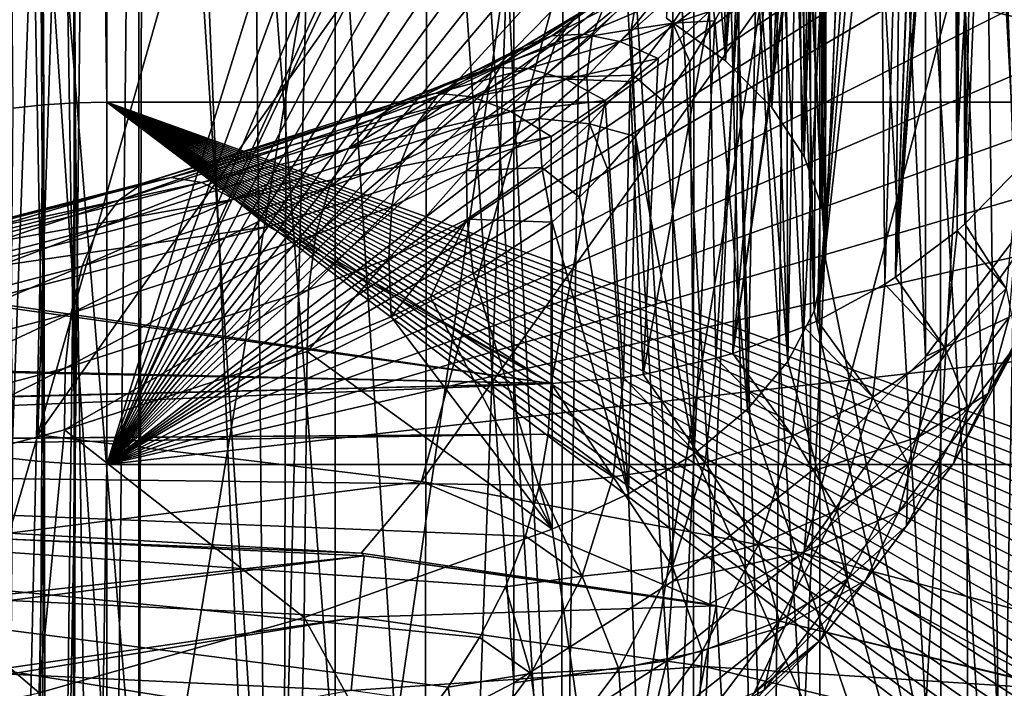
# Model space of a CAD drawing. Header units: metres. Extents: x -109 to 109, y -78 to 121.
# Tile 770 of 1056: x 5.39 to 9.46, y -16.69 to -13.93. Entities that reach past the tile are written whole.
import ezdxf

# ---------------------------------------------------------------- set-up
doc = ezdxf.new("R2010")
doc.units = ezdxf.units.M
doc.layers.add('solid_508554_SW0001', color=7, linetype='CONTINUOUS')

msp = doc.modelspace()

# ---------------------------------------------------------------- linework, layer by layer
at = {"layer": 'solid_508554_SW0001'}
for points in [[(5.316401, 8.477888, -31.515867), (6.246564, 8.785279, -30.98345), (5.346106, -16.050337, -74)], [(6.246564, 8.785279, -30.98345), (5.464356, -15.643112, -73.294662), (5.346106, -16.050337, -74)], [(6.246564, 8.785279, -30.98345), (6.602909, -11.652555, -66.38282), (5.464356, -15.643112, -73.294662)], [(4.309449, -19.587261, 39.529709), (6.423145, -19.82156, 39.123894), (5.319616, 6.470745, 25.474941)], [(6.423145, -19.82156, 39.123894), (6.194343, 5.728376, 25.642593), (5.319616, 6.470745, 25.474941)], [(6.423145, -19.82156, 39.123894), (7.048951, 4.990737, 25.77706), (6.194343, 5.728376, 25.642593)], [(6.423145, -19.82156, 39.123894), (8.487958, -20.147076, 38.560081), (7.048951, 4.990737, 25.77706)], [(8.487958, -20.147076, 38.560081), (7.88396, 4.258576, 25.879211), (7.048951, 4.990737, 25.77706)], [(8.487958, -20.147076, 38.560081), (8.700568, 3.531929, 25.949848), (7.88396, 4.258576, 25.879211)], [(8.487958, -20.147076, 38.560081), (9.499503, 2.811024, 25.989603), (8.700568, 3.531929, 25.949848)], [(8.487958, -20.147076, 38.560081), (10.488172, -20.561333, 37.842564), (9.499503, 2.811024, 25.989603)], [(5.583411, -1.182484, -37.98772), (5.75, -14.267006, -31.022758), (5.75, -1.179039, -37.981754)], [(5.75, -1.179039, -37.981754), (5.75, -14.267006, -31.022758), (23.401785, -14.267006, -31.022758)], [(11.492039, -1.179039, -37.981754), (5.75, -1.179039, -37.981754), (23.401785, -14.267006, -31.022758)], [(5.417961, -1.192796, -38.005581), (5.254778, -1.209904, -38.035213), (5.489523, -14.2784, -31.042494)], [(5.254778, -1.209904, -38.035213), (5.361526, -14.292594, -31.06708), (5.489523, -14.2784, -31.042494)], [(5.583411, -1.182484, -37.98772), (5.417961, -1.192796, -38.005581), (5.619512, -14.269849, -31.027683)], [(5.417961, -1.192796, -38.005581), (5.489523, -14.2784, -31.042494), (5.619512, -14.269849, -31.027683)], [(5.583411, -1.182484, -37.98772), (5.619512, -14.269849, -31.027683), (5.75, -14.267006, -31.022758)], [(5.254778, -3.165491, -41.42239), (5.489523, -15.755611, -33.601097), (5.361526, -15.741417, -33.576515)], [(5.254778, -3.165491, -41.42239), (5.417961, -3.182599, -41.452023), (5.489523, -15.755611, -33.601097)], [(5.417961, -3.182599, -41.452023), (5.619512, -15.764163, -33.61591), (5.489523, -15.755611, -33.601097)], [(5.417961, -3.182599, -41.452023), (5.583411, -3.192911, -41.469883), (5.619512, -15.764163, -33.61591)], [(5.583411, -3.192911, -41.469883), (5.75, -3.196356, -41.475849), (5.619512, -15.764163, -33.61591)], [(5.75, -3.196356, -41.475849), (5.75, -15.767006, -33.620834), (5.619512, -15.764163, -33.61591)], [(9.659669, -3.196356, -41.475849), (5.75, -15.767006, -33.620834), (5.75, -3.196356, -41.475849)], [(9.659669, -3.196356, -41.475849), (10.359494, -3.21484, -41.464298), (5.75, -15.767006, -33.620834)], [(10.359494, -3.21484, -41.464298), (11.057202, -3.269924, -41.429878), (5.75, -15.767006, -33.620834)], [(11.057202, -3.269924, -41.429878), (11.480465, -3.321346, -41.397747), (5.75, -15.767006, -33.620834)], [(11.480465, -3.321346, -41.397747), (11.621875, -3.341582, -41.385101), (5.75, -15.767006, -33.620834)], [(11.621875, -3.341582, -41.385101), (12.181594, -3.436978, -41.325493), (5.75, -15.767006, -33.620834)], [(12.181594, -3.436978, -41.325493), (12.733762, -3.555581, -41.251381), (5.75, -15.767006, -33.620834)], [(12.733762, -3.555581, -41.251381), (13.2759, -3.696718, -41.163189), (5.75, -15.767006, -33.620834)], [(13.2759, -3.696718, -41.163189), (13.807391, -3.860099, -41.061096), (5.75, -15.767006, -33.620834)], [(13.807391, -3.860099, -41.061096), (14.328628, -4.045819, -40.945045), (5.75, -15.767006, -33.620834)], [(9.510425, -14.823461, -11.176201), (9.510423, -3.999196, -17.425598), (9.135475, -4.479047, -18.276363)], [(14.328628, -4.045819, -40.945045), (14.839646, -4.253956, -40.814987), (5.75, -15.767006, -33.620834)], [(14.839646, -4.253956, -40.814987), (15.339787, -4.484349, -40.671021), (5.75, -15.767006, -33.620834)], [(9.135477, -15.320321, -12.017148), (9.135475, -4.479047, -18.276363), (8.660723, -4.934213, -19.089603)], [(9.135477, -15.320321, -12.017148), (9.510425, -14.823461, -11.176201), (9.135475, -4.479047, -18.276363)], [(15.339787, -4.484349, -40.671021), (15.827065, -4.736159, -40.513672), (5.75, -15.767006, -33.620834)], [(15.827065, -4.736159, -40.513672), (16.298344, -5.007792, -40.343937), (5.75, -15.767006, -33.620834)], [(8.660724, -15.797026, -12.817954), (8.660723, -4.934213, -19.089603), (8.091475, -5.359737, -19.856447)], [(8.660724, -15.797026, -12.817954), (9.135477, -15.320321, -12.017148), (8.660723, -4.934213, -19.089603)], [(16.298344, -5.007792, -40.343937), (16.7512, -5.297716, -40.162773), (5.75, -15.767006, -33.620834)], [(16.7512, -5.297716, -40.162773), (17.184731, -5.605155, -39.970665), (5.75, -15.767006, -33.620834)], [(8.091476, -16.248369, -13.56989), (8.091475, -5.359737, -19.856447), (7.433901, -5.751083, -20.568727)], [(8.091476, -16.248369, -13.56989), (8.660724, -15.797026, -12.817954), (8.091475, -5.359737, -19.856447)], [(17.184731, -5.605155, -39.970665), (17.992445, -6.271349, -39.554379), (5.75, -15.767006, -33.620834)], [(3.969095, -5.655494, 28.520247), (5.913664, -5.877412, 28.135874), (3.879437, -18.35261, 35.280556)], [(7.433904, -16.669548, -14.264944), (7.433901, -5.751083, -20.568727), (6.69489, -6.104142, -21.218948)], [(7.433904, -16.669548, -14.264944), (8.091476, -16.248369, -13.56989), (7.433901, -5.751083, -20.568727)], [(5.913664, -5.877412, 28.135874), (5.7801, -18.569515, 34.904865), (3.879437, -18.35261, 35.280556)], [(5.913664, -5.877412, 28.135874), (7.810618, -6.185591, 27.602091), (5.7801, -18.569515, 34.904865)], [(6.694893, -17.056128, -14.895814), (6.69489, -6.104142, -21.218948), (5.882214, -6.415096, -21.800112)], [(6.694893, -17.056128, -14.895814), (7.433904, -16.669548, -14.264944), (6.69489, -6.104142, -21.218948)], [(7.810618, -6.185591, 27.602091), (7.634212, -18.870733, 34.383137), (5.7801, -18.569515, 34.904865)], [(7.810618, -6.185591, 27.602091), (9.644688, -6.57755, 26.923199), (7.634212, -18.870733, 34.383137)], [(17.992445, -6.271349, -39.554379), (18.366848, -6.630276, -39.330097), (5.75, -15.767006, -33.620834)], [(5.882217, -17.403954, -15.45569), (5.882214, -6.415096, -21.800112), (5.00458, -6.680497, -22.305765)], [(5.882217, -17.403954, -15.45569), (6.694893, -17.056128, -14.895814), (5.882214, -6.415096, -21.800112)], [(9.644688, -6.57755, 26.923199), (9.42686, -19.253841, 33.719578), (7.634212, -18.870733, 34.383137)], [(9.644688, -6.57755, 26.923199), (11.401104, -7.050135, 26.104658), (9.42686, -19.253841, 33.719578)], [(18.366848, -6.630276, -39.330097), (18.720562, -7.005466, -39.095654), (5.75, -15.767006, -33.620834)], [(5.004583, -17.709162, -15.938361), (5.882217, -17.403954, -15.45569), (5.00458, -6.680497, -22.305765)], [(18.720562, -7.005466, -39.095654), (19.051762, -7.39502, -38.852234), (5.75, -15.767006, -33.620834)], [(11.401104, -7.050135, 26.104658), (11.143609, -19.715752, 32.919525), (9.42686, -19.253841, 33.719578)], [(19.051762, -7.39502, -38.852234), (19.3589, -7.797014, -38.60104), (5.75, -15.767006, -33.620834)], [(19.3589, -7.797014, -38.60104), (19.896652, -8.631512, -38.079586), (5.75, -15.767006, -33.620834)], [(19.896652, -8.631512, -38.079586), (20.330898, -9.503421, -37.534756), (5.75, -15.767006, -33.620834)], [(9.679471, -17.666759, -16.590326), (9.192418, -8.863185, -21.663067), (9.660861, -8.616367, -21.235565)], [(9.201024, -17.905983, -17.004675), (8.698686, -9.097452, -22.06883), (9.192418, -8.863185, -21.663067)], [(9.679471, -17.666759, -16.590326), (9.201024, -17.905983, -17.004675), (9.192418, -8.863185, -21.663067)], [(8.698957, -18.132782, -17.397505), (8.181185, -9.318447, -22.451603), (8.698686, -9.097452, -22.06883)], [(9.201024, -17.905983, -17.004675), (8.698957, -18.132782, -17.397505), (8.698686, -9.097452, -22.06883)], [(8.174561, -18.346577, -17.767807), (7.641208, -9.525617, -22.810432), (8.181185, -9.318447, -22.451603)], [(8.698957, -18.132782, -17.397505), (8.174561, -18.346577, -17.767807), (8.181185, -9.318447, -22.451603)], [(9.696388, -9.360734, 9.786733), (9.33898, -9.567246, 9.429044), (9.461201, -18.619303, -6.24958)], [(9.696388, -9.360734, 9.786733), (9.461201, -18.619303, -6.24958), (10.81778, -18.136295, -5.412986)], [(20.330898, -9.503421, -37.534756), (20.661522, -10.411524, -36.967312), (5.75, -15.767006, -33.620834)], [(7.629179, -18.546818, -18.114634), (7.08031, -9.718364, -23.144279), (7.641208, -9.525617, -22.810432)], [(8.174561, -18.346577, -17.767807), (7.629179, -18.546818, -18.114634), (7.641208, -9.525617, -22.810432)], [(9.33898, -9.567246, 9.429044), (8.928278, -9.747631, 9.116608), (9.461201, -18.619303, -6.24958)], [(7.064215, -18.732988, -18.437092), (6.500008, -9.896169, -23.452248), (7.08031, -9.718364, -23.144279)], [(7.629179, -18.546818, -18.114634), (7.064215, -18.732988, -18.437092), (7.08031, -9.718364, -23.144279)], [(8.928278, -9.747631, 9.116608), (8.472764, -9.89817, 8.855866), (8.722578, -14.918643, 0.160152)], [(8.928278, -9.747631, 9.116608), (8.722578, -14.918643, 0.160152), (9.461201, -18.619303, -6.24958)], [(6.481116, -18.904613, -18.734356), (5.90186, -10.058553, -23.733503), (6.500008, -9.896169, -23.452248)], [(7.064215, -18.732988, -18.437092), (6.481116, -18.904613, -18.734356), (6.500008, -9.896169, -23.452248)], [(8.472764, -9.89817, 8.855866), (7.979781, -10.016441, 8.651015), (8.308272, -14.09659, 1.58399)], [(8.472764, -9.89817, 8.855866), (8.308272, -14.09659, 1.58399), (8.499794, -14.289085, 1.250579)], [(8.472764, -9.89817, 8.855866), (8.499794, -14.289085, 1.250579), (8.633987, -14.492667, 0.897964)], [(8.472764, -9.89817, 8.855866), (8.633987, -14.492667, 0.897964), (8.708902, -14.704378, 0.53127)], [(8.472764, -9.89817, 8.855866), (8.708902, -14.704378, 0.53127), (8.722578, -14.918643, 0.160152)], [(7.979781, -10.016441, 8.651015), (8.064473, -13.920247, 1.889425), (8.308272, -14.09659, 1.58399)], [(5.881381, -19.061253, -19.005661), (5.287587, -10.205049, -23.987244), (5.90186, -10.058553, -23.733503)], [(6.481116, -18.904613, -18.734356), (5.881381, -19.061253, -19.005661), (5.90186, -10.058553, -23.733503)], [(5.881381, -19.061253, -19.005661), (5.266548, -19.202501, -19.250311), (5.287587, -10.205049, -23.987244)], [(20.661522, -10.411524, -36.967312), (20.883615, -11.343092, -36.385204), (5.75, -15.767006, -33.620834)], [(9.463782, -10.73003, -1.01759), (9.521611, -14.540755, -7.770699), (9.298349, -14.771033, -7.637747)], [(9.371919, -10.825266, -0.962606), (9.463782, -10.73003, -1.01759), (9.298349, -14.771033, -7.637747)], [(9.371919, -10.825266, -0.962606), (9.298349, -14.771033, -7.637747), (9.291344, -11.400603, -1.785541)], [(20.883615, -11.343092, -36.385204), (20.993389, -12.27847, -35.800713), (5.75, -15.767006, -33.620834)], [(9.291344, -11.400603, -1.785541), (9.298349, -14.771033, -7.637747), (9.266297, -14.799256, -7.621453)], [(9.286738, -11.529937, -2.000115), (9.291344, -11.400603, -1.785541), (9.266297, -14.799256, -7.621453)], [(9.274539, -11.669884, -2.217753), (9.286738, -11.529937, -2.000115), (9.266297, -14.799256, -7.621453)], [(8.149921, -11.838249, -66.562546), (5.464356, -15.643112, -73.294662), (6.602909, -11.652555, -66.38282)], [(9.253583, -11.823315, -2.441766), (9.274539, -11.669884, -2.217753), (9.266297, -14.799256, -7.621453)], [(8.149921, -11.838249, -66.562546), (7.051018, -15.837034, -73.484901), (5.464356, -15.643112, -73.294662)], [(8.149921, -11.838249, -66.562546), (9.690278, -12.123643, -66.634407), (7.051018, -15.837034, -73.484901)], [(9.253583, -11.823315, -2.441766), (9.266297, -14.799256, -7.621453), (9.011497, -14.991591, -7.510408)], [(9.222036, -11.993796, -2.676036), (9.253583, -11.823315, -2.441766), (9.011497, -14.991591, -7.510408)], [(9.176649, -12.185653, -2.924203), (9.222036, -11.993796, -2.676036), (9.011497, -14.991591, -7.510408)], [(8.282582, -12.053431, 0.453684), (8.308272, -14.09659, 1.58399), (8.064473, -13.920247, 1.889425)], [(8.282582, -12.053431, 0.453684), (8.450891, -12.178666, 0.161933), (8.308272, -14.09659, 1.58399)], [(9.690278, -12.123643, -66.634407), (8.631145, -16.132805, -73.563599), (7.051018, -15.837034, -73.484901)], [(9.690278, -12.123643, -66.634407), (11.206766, -12.522927, -66.627831), (8.631145, -16.132805, -73.563599)], [(8.450891, -12.178666, 0.161933), (8.499794, -14.289085, 1.250579), (8.308272, -14.09659, 1.58399)], [(8.450891, -12.178666, 0.161933), (8.580321, -12.288092, -0.158789), (8.499794, -14.289085, 1.250579)], [(9.115438, -12.396333, -3.181992), (9.176649, -12.185653, -2.924203), (9.011497, -14.991591, -7.510408)], [(20.993389, -12.27847, -35.800713), (21.094297, -14.025611, -34.708981), (5.75, -15.767006, -33.620834)], [(8.580321, -12.288092, -0.158789), (8.629975, -12.335821, -0.32912), (8.499794, -14.289085, 1.250579)], [(8.629975, -12.335821, -0.32912), (8.633987, -14.492667, 0.897964), (8.499794, -14.289085, 1.250579)], [(8.629975, -12.335821, -0.32912), (8.669254, -12.37823, -0.504999), (8.633987, -14.492667, 0.897964)], [(8.669254, -12.37823, -0.504999), (8.701649, -12.433493, -0.70665), (8.633987, -14.492667, 0.897964)], [(9.111379, -12.408993, -3.197059), (9.115438, -12.396333, -3.181992), (9.011497, -14.991591, -7.510408)], [(9.038423, -12.617383, -3.439612), (9.111379, -12.408993, -3.197059), (9.011497, -14.991591, -7.510408)], [(8.701649, -12.433493, -0.70665), (8.708902, -14.704378, 0.53127), (8.633987, -14.492667, 0.897964)], [(8.701649, -12.433493, -0.70665), (8.7202, -12.508823, -0.899426), (8.708902, -14.704378, 0.53127)], [(11.206766, -12.522927, -66.627831), (10.186894, -16.545107, -73.561165), (8.631145, -16.132805, -73.563599)], [(8.7202, -12.508823, -0.899426), (8.724646, -12.607087, -1.084892), (8.708902, -14.704378, 0.53127)], [(8.724646, -12.607087, -1.084892), (8.722578, -14.918643, 0.160152), (8.708902, -14.704378, 0.53127)], [(8.724646, -12.607087, -1.084892), (8.713899, -12.730687, -1.262601), (8.722578, -14.918643, 0.160152)], [(8.947718, -12.837912, -3.686445), (9.038423, -12.617383, -3.439612), (8.967382, -15.019935, -7.494044)], [(9.038423, -12.617383, -3.439612), (9.011497, -14.991591, -7.510408), (8.967382, -15.019935, -7.494044)], [(8.713899, -12.730687, -1.262601), (8.686456, -12.881332, -1.431839), (8.722578, -14.918643, 0.160152)], [(8.947718, -12.837912, -3.686445), (8.967382, -15.019935, -7.494044), (8.68906, -15.171549, -7.40651)], [(8.885427, -12.97171, -3.832506), (8.947718, -12.837912, -3.686445), (8.68906, -15.171549, -7.40651)], [(8.686456, -12.881332, -1.431839), (8.638387, -13.066298, -1.598085), (8.674805, -15.132242, -0.209812)], [(8.686456, -12.881332, -1.431839), (8.674805, -15.132242, -0.209812), (8.722578, -14.918643, 0.160152)], [(8.844849, -13.052691, -3.919865), (8.885427, -12.97171, -3.832506), (8.68906, -15.171549, -7.40651)], [(8.638387, -13.066298, -1.598085), (8.603735, -13.176827, -1.682887), (8.674805, -15.132242, -0.209812)], [(8.732369, -13.25604, -4.136699), (8.844849, -13.052691, -3.919865), (8.68906, -15.171549, -7.40651)], [(8.603735, -13.176827, -1.682887), (8.559884, -13.301601, -1.769339), (8.566797, -15.339779, -0.569277)], [(8.603735, -13.176827, -1.682887), (8.566797, -15.339779, -0.569277), (8.674805, -15.132242, -0.209812)], [(8.613506, -13.443174, -4.334469), (8.732369, -13.25604, -4.136699), (8.632245, -15.197343, -7.391617)], [(8.732369, -13.25604, -4.136699), (8.68906, -15.171549, -7.40651), (8.632245, -15.197343, -7.391617)], [(8.559884, -13.301601, -1.769339), (8.505173, -13.441213, -1.856987), (8.566797, -15.339779, -0.569277)], [(8.613506, -13.443174, -4.334469), (8.632245, -15.197343, -7.391617), (8.338629, -15.306668, -7.328499)], [(8.603509, -13.457768, -4.349855), (8.613506, -13.443174, -4.334469), (8.338629, -15.306668, -7.328499)], [(8.491148, -13.61152, -4.512441), (8.603509, -13.457768, -4.349855), (8.338629, -15.306668, -7.328499)], [(8.505173, -13.441213, -1.856987), (8.437832, -13.595462, -1.945332), (8.566797, -15.339779, -0.569277)], [(9.546744, -13.541259, -60.972912), (9.300199, -13.865629, -61), (10.227516, -14.092777, -61)], [(8.437832, -13.595462, -1.945332), (8.357352, -13.76061, -2.032639), (8.400336, -15.537838, -0.912324)], [(8.437832, -13.595462, -1.945332), (8.400336, -15.537838, -0.912324), (8.566797, -15.339779, -0.569277)], [(8.36722, -13.76079, -4.671713), (8.491148, -13.61152, -4.512441), (8.338629, -15.306668, -7.328499)], [(6.117858, -22.55319, -61), (7.405207, -13.683202, -61), (-7.405207, -13.683202, -61)], [(5.106454, -21.944521, -61), (6.117858, -22.55319, -61), (-7.405207, -13.683202, -61)], [(6.117858, -22.55319, -61), (7.057512, -23.26766, -61), (7.405207, -13.683202, -61)], [(7.057512, -23.26766, -61), (7.914395, -24.079554, -61), (7.405207, -13.683202, -61)], [(7.914395, -24.079554, -61), (8.357316, -13.729069, -61), (7.405207, -13.683202, -61)], [(8.091415, -13.940967, -2.443257), (8.239147, -13.715829, -2.33993), (8.090065, -13.755344, -2.688749)], [(8.091415, -13.940967, -2.443257), (8.264311, -13.931345, -2.117065), (8.239147, -13.715829, -2.33993)], [(8.239147, -13.715829, -2.33993), (8.264311, -13.931345, -2.117065), (8.357352, -13.76061, -2.032639)], [(7.914395, -24.079554, -61), (8.67846, -24.979353, -61), (8.357316, -13.729069, -61)], [(7.919042, -13.966966, -2.780201), (8.090065, -13.755344, -2.688749), (7.947577, -13.802941, -3.039055)], [(8.091415, -13.940967, -2.443257), (8.090065, -13.755344, -2.688749), (7.919042, -13.966966, -2.780201)], [(8.242393, -13.892323, -4.814615), (8.36722, -13.76079, -4.671713), (8.269158, -15.327102, -7.316701)], [(8.357352, -13.76061, -2.032639), (8.264311, -13.931345, -2.117065), (8.400336, -15.537838, -0.912324)], [(8.36722, -13.76079, -4.671713), (8.338629, -15.306668, -7.328499), (8.269158, -15.327102, -7.316701)], [(8.67846, -24.979353, -61), (9.300199, -13.865629, -61), (8.357316, -13.729069, -61)], [(7.756876, -13.993596, -3.119809), (7.947577, -13.802941, -3.039055), (7.812465, -13.856434, -3.389659)], [(7.919042, -13.966966, -2.780201), (7.947577, -13.802941, -3.039055), (7.756876, -13.993596, -3.119809)], [(7.590358, -13.992619, -4.305908), (7.790823, -13.848944, -4.021572), (7.921354, -13.822906, -4.299074)], [(7.723246, -13.986351, -4.561696), (7.590358, -13.992619, -4.305908), (7.921354, -13.822906, -4.299074)], [(7.723246, -13.986351, -4.561696), (7.921354, -13.822906, -4.299074), (8.073551, -13.837679, -4.566172)], [(7.871417, -14.017307, -4.807078), (7.723246, -13.986351, -4.561696), (8.073551, -13.837679, -4.566172)], [(7.871417, -14.017307, -4.807078), (8.073551, -13.837679, -4.566172), (8.242393, -13.892323, -4.814615)], [(7.475516, -14.03598, -4.045031), (7.68505, -13.915175, -3.740238), (7.790823, -13.848944, -4.021572)], [(7.590358, -13.992619, -4.305908), (7.475516, -14.03598, -4.045031), (7.790823, -13.848944, -4.021572)], [(7.60654, -14.020031, -3.461733), (7.812465, -13.856434, -3.389659), (7.68505, -13.915175, -3.740238)], [(7.756876, -13.993596, -3.119809), (7.812465, -13.856434, -3.389659), (7.60654, -14.020031, -3.461733)], [(8.67846, -24.979353, -61), (9.340738, -25.956491, -61), (9.300199, -13.865629, -61)], [(9.893472, -26.999531, -61), (10.227516, -14.092777, -61), (9.300199, -13.865629, -61)], [(9.340738, -25.956491, -61), (9.893472, -26.999531, -61), (9.300199, -13.865629, -61)], [(7.381106, -14.115534, -3.784486), (7.60654, -14.020031, -3.461733), (7.68505, -13.915175, -3.740238)], [(7.475516, -14.03598, -4.045031), (7.381106, -14.115534, -3.784486), (7.68505, -13.915175, -3.740238)], [(7.871417, -14.017307, -4.807078), (8.242393, -13.892323, -4.814615), (8.030547, -14.087053, -5.040241)], [(8.242393, -13.892323, -4.814615), (8.269158, -15.327102, -7.316701), (7.968453, -15.393768, -7.278212)], [(8.030547, -14.087053, -5.040241), (8.242393, -13.892323, -4.814615), (7.968453, -15.393768, -7.278212)], [(7.734758, -14.161655, -2.862924), (7.919042, -13.966966, -2.780201), (7.756876, -13.993596, -3.119809)], [(7.927232, -14.156122, -2.537557), (7.919042, -13.966966, -2.780201), (7.734758, -14.161655, -2.862924)], [(7.927232, -14.156122, -2.537557), (8.091415, -13.940967, -2.443257), (7.919042, -13.966966, -2.780201)], [(7.927232, -14.156122, -2.537557), (8.050144, -14.262376, -2.270351), (8.091415, -13.940967, -2.443257)], [(8.091415, -13.940967, -2.443257), (8.050144, -14.262376, -2.270351), (8.160628, -14.101216, -2.196855)], [(8.091415, -13.940967, -2.443257), (8.160628, -14.101216, -2.196855), (8.264311, -13.931345, -2.117065)], [(8.264311, -13.931345, -2.117065), (8.160628, -14.101216, -2.196855), (8.179334, -15.721745, -1.230862)], [(8.264311, -13.931345, -2.117065), (8.179334, -15.721745, -1.230862), (8.400336, -15.537838, -0.912324)], [(7.22448, -14.162457, -4.242601), (7.475516, -14.03598, -4.045031), (7.590358, -13.992619, -4.305908)], [(7.350828, -14.124415, -4.511421), (7.22448, -14.162457, -4.242601), (7.590358, -13.992619, -4.305908)], [(7.350828, -14.124415, -4.511421), (7.590358, -13.992619, -4.305908), (7.723246, -13.986351, -4.561696)], [(7.49318, -14.127912, -4.774857), (7.350828, -14.124415, -4.511421), (7.723246, -13.986351, -4.561696)], [(7.49318, -14.127912, -4.774857), (7.723246, -13.986351, -4.561696), (7.871417, -14.017307, -4.807078)], [(7.55715, -14.161028, -3.192653), (7.756876, -13.993596, -3.119809), (7.60654, -14.020031, -3.461733)], [(7.734758, -14.161655, -2.862924), (7.756876, -13.993596, -3.119809), (7.55715, -14.161028, -3.192653)], [(21.094297, -14.025611, -34.708981), (21.195272, -15.767006, -33.620834), (5.75, -15.767006, -33.620834)], [(7.116968, -14.241181, -3.974424), (7.381106, -14.115534, -3.784486), (7.475516, -14.03598, -4.045031)], [(7.22448, -14.162457, -4.242601), (7.116968, -14.241181, -3.974424), (7.475516, -14.03598, -4.045031)], [(7.30909, -14.229627, -3.529687), (7.55715, -14.161028, -3.192653), (7.60654, -14.020031, -3.461733)], [(7.381106, -14.115534, -3.784486), (7.30909, -14.229627, -3.529687), (7.60654, -14.020031, -3.461733)], [(7.648345, -14.172866, -5.027003), (7.49318, -14.127912, -4.774857), (7.871417, -14.017307, -4.807078)], [(7.648345, -14.172866, -5.027003), (7.871417, -14.017307, -4.807078), (8.030547, -14.087053, -5.040241)], [(7.648345, -14.172866, -5.027003), (8.030547, -14.087053, -5.040241), (7.915141, -14.181825, -5.159918)], [(7.915141, -14.181825, -5.159918), (8.030547, -14.087053, -5.040241), (7.968453, -15.393768, -7.278212)], [(6.973597, -14.262083, -4.442937), (7.22448, -14.162457, -4.242601), (7.350828, -14.124415, -4.511421)], [(7.110997, -14.230844, -4.719162), (6.973597, -14.262083, -4.442937), (7.350828, -14.124415, -4.511421)], [(7.030702, -14.358826, -3.712903), (7.30909, -14.229627, -3.529687), (7.381106, -14.115534, -3.784486)], [(7.116968, -14.241181, -3.974424), (7.030702, -14.358826, -3.712903), (7.381106, -14.115534, -3.784486)], [(7.110997, -14.230844, -4.719162), (7.350828, -14.124415, -4.511421), (7.49318, -14.127912, -4.774857)], [(7.261523, -14.245524, -4.989867), (7.110997, -14.230844, -4.719162), (7.49318, -14.127912, -4.774857)], [(7.261523, -14.245524, -4.989867), (7.49318, -14.127912, -4.774857), (7.648345, -14.172866, -5.027003)], [(8.160628, -14.101216, -2.196855), (8.050144, -14.262376, -2.270351), (8.179334, -15.721745, -1.230862)], [(6.852625, -14.338492, -4.167834), (7.116968, -14.241181, -3.974424), (7.22448, -14.162457, -4.242601)], [(6.973597, -14.262083, -4.442937), (6.852625, -14.338492, -4.167834), (7.22448, -14.162457, -4.242601)], [(7.260965, -14.375887, -3.28593), (7.538052, -14.334827, -2.93937), (7.55715, -14.161028, -3.192653)], [(7.30909, -14.229627, -3.529687), (7.260965, -14.375887, -3.28593), (7.55715, -14.161028, -3.192653)], [(7.538052, -14.334827, -2.93937), (7.734758, -14.161655, -2.862924), (7.55715, -14.161028, -3.192653)], [(7.746635, -14.356632, -2.625088), (7.734758, -14.161655, -2.862924), (7.538052, -14.334827, -2.93937)], [(7.746635, -14.356632, -2.625088), (7.927232, -14.156122, -2.537557), (7.734758, -14.161655, -2.862924)], [(7.746635, -14.356632, -2.625088), (7.936135, -14.410184, -2.337242), (7.927232, -14.156122, -2.537557)], [(7.927232, -14.156122, -2.537557), (7.936135, -14.410184, -2.337242), (8.050144, -14.262376, -2.270351)], [(7.421556, -14.305773, -5.248544), (7.261523, -14.245524, -4.989867), (7.648345, -14.172866, -5.027003)], [(7.421556, -14.305773, -5.248544), (7.648345, -14.172866, -5.027003), (7.81172, -14.260277, -5.265403)], [(7.648345, -14.172866, -5.027003), (7.915141, -14.181825, -5.159918), (7.81172, -14.260277, -5.265403)], [(7.81172, -14.260277, -5.265403), (7.915141, -14.181825, -5.159918), (7.887085, -15.406008, -7.271145)], [(7.915141, -14.181825, -5.159918), (7.968453, -15.393768, -7.278212), (7.887085, -15.406008, -7.271145)], [(5.900464, -14.603285, -4.956205), (6.973597, -14.262083, -4.442937), (7.110997, -14.230844, -4.719162)], [(6.016174, -14.578631, -5.243448), (5.900464, -14.603285, -4.956205), (7.110997, -14.230844, -4.719162)], [(6.016174, -14.578631, -5.243448), (7.110997, -14.230844, -4.719162), (7.261523, -14.245524, -4.989867)], [(6.143294, -14.600632, -5.526045), (6.016174, -14.578631, -5.243448), (7.261523, -14.245524, -4.989867)], [(6.143294, -14.600632, -5.526045), (7.261523, -14.245524, -4.989867), (7.421556, -14.305773, -5.248544)], [(6.750991, -14.458234, -3.900464), (7.030702, -14.358826, -3.712903), (7.116968, -14.241181, -3.974424)], [(6.852625, -14.338492, -4.167834), (6.750991, -14.458234, -3.900464), (7.116968, -14.241181, -3.974424)], [(6.967616, -14.512752, -3.463899), (7.260965, -14.375887, -3.28593), (7.30909, -14.229627, -3.529687)], [(7.030702, -14.358826, -3.712903), (6.967616, -14.512752, -3.463899), (7.30909, -14.229627, -3.529687)], [(5.489523, -14.2784, -31.042494), (5.279646, -23.737547, -25.175039), (5.43458, -23.721054, -25.146475)], [(5.489523, -14.2784, -31.042494), (5.361526, -14.292594, -31.06708), (5.279646, -23.737547, -25.175039)], [(5.489523, -14.2784, -31.042494), (5.43458, -23.721054, -25.146475), (5.504218, -23.715822, -25.137411)], [(5.619512, -14.269849, -31.027683), (5.489523, -14.2784, -31.042494), (5.504218, -23.715822, -25.137411)], [(5.619512, -14.269849, -31.027683), (5.504218, -23.715822, -25.137411), (5.591733, -23.711113, -25.129255)], [(5.619512, -14.269849, -31.027683), (5.591733, -23.711113, -25.129255), (5.75, -23.707792, -25.123501)], [(5.619512, -14.269849, -31.027683), (5.75, -23.707792, -25.123501), (5.75, -14.267006, -31.022758)], [(18.225517, -23.707792, -25.123501), (5.75, -14.267006, -31.022758), (5.75, -23.707792, -25.123501)], [(23.388845, -20.598423, -27.06645), (23.401785, -14.267006, -31.022758), (5.75, -14.267006, -31.022758)], [(23.308241, -20.820108, -26.927927), (23.388845, -20.598423, -27.06645), (5.75, -14.267006, -31.022758)], [(23.210943, -21.038891, -26.791216), (23.308241, -20.820108, -26.927927), (5.75, -14.267006, -31.022758)], [(23.096848, -21.254448, -26.656521), (23.210943, -21.038891, -26.791216), (5.75, -14.267006, -31.022758)], [(22.965872, -21.466251, -26.52417), (23.096848, -21.254448, -26.656521), (5.75, -14.267006, -31.022758)], [(22.81805, -21.673571, -26.394623), (22.965872, -21.466251, -26.52417), (5.75, -14.267006, -31.022758)], [(22.653498, -21.875639, -26.268356), (22.81805, -21.673571, -26.394623), (5.75, -14.267006, -31.022758)], [(22.472342, -22.071665, -26.145866), (22.653498, -21.875639, -26.268356), (5.75, -14.267006, -31.022758)], [(22.274803, -22.260859, -26.027645), (22.472342, -22.071665, -26.145866), (5.75, -14.267006, -31.022758)], [(22.061234, -22.442333, -25.914248), (22.274803, -22.260859, -26.027645), (5.75, -14.267006, -31.022758)], [(21.832115, -22.615156, -25.806255), (22.061234, -22.442333, -25.914248), (5.75, -14.267006, -31.022758)], [(21.588066, -22.778402, -25.704248), (21.832115, -22.615156, -25.806255), (5.75, -14.267006, -31.022758)], [(21.329842, -22.931131, -25.608812), (21.588066, -22.778402, -25.704248), (5.75, -14.267006, -31.022758)], [(21.058332, -23.072409, -25.520533), (21.329842, -22.931131, -25.608812), (5.75, -14.267006, -31.022758)], [(20.774572, -23.201368, -25.439949), (21.058332, -23.072409, -25.520533), (5.75, -14.267006, -31.022758)], [(20.479795, -23.317127, -25.367615), (20.774572, -23.201368, -25.439949), (5.75, -14.267006, -31.022758)], [(20.175318, -23.418941, -25.303995), (20.479795, -23.317127, -25.367615), (5.75, -14.267006, -31.022758)], [(19.862486, -23.506166, -25.249491), (20.175318, -23.418941, -25.303995), (5.75, -14.267006, -31.022758)], [(19.542683, -23.578257, -25.204443), (19.862486, -23.506166, -25.249491), (5.75, -14.267006, -31.022758)], [(19.217411, -23.634754, -25.16914), (19.542683, -23.578257, -25.204443), (5.75, -14.267006, -31.022758)], [(18.888308, -23.675304, -25.143801), (19.217411, -23.634754, -25.16914), (5.75, -14.267006, -31.022758)], [(18.557116, -23.699677, -25.128571), (18.888308, -23.675304, -25.143801), (5.75, -14.267006, -31.022758)], [(18.225517, -23.707792, -25.123501), (18.557116, -23.699677, -25.128571), (5.75, -14.267006, -31.022758)], [(5.798955, -14.673998, -4.671249), (6.852625, -14.338492, -4.167834), (6.973597, -14.262083, -4.442937)], [(5.900464, -14.603285, -4.956205), (5.798955, -14.673998, -4.671249), (6.973597, -14.262083, -4.442937)], [(7.421556, -14.305773, -5.248544), (7.81172, -14.260277, -5.265403), (7.587249, -14.41013, -5.488982)], [(7.81172, -14.260277, -5.265403), (7.587249, -15.430799, -7.256832), (7.587249, -14.41013, -5.488982)], [(7.81172, -14.260277, -5.265403), (7.887085, -15.406008, -7.271145), (7.587249, -15.430799, -7.256832)], [(8.050144, -14.262376, -2.270351), (7.936135, -14.410184, -2.337242), (8.179334, -15.721745, -1.230862)], [(6.278758, -14.668756, -5.79718), (6.143294, -14.600632, -5.526045), (7.421556, -14.305773, -5.248544)], [(6.278758, -14.668756, -5.79718), (7.421556, -14.305773, -5.248544), (7.587249, -14.41013, -5.488982)], [(5.714097, -14.789063, -4.395453), (6.750991, -14.458234, -3.900464), (6.852625, -14.338492, -4.167834)], [(5.798955, -14.673998, -4.671249), (5.714097, -14.789063, -4.395453), (6.852625, -14.338492, -4.167834)], [(6.671136, -14.61843, -3.647255), (6.967616, -14.512752, -3.463899), (7.030702, -14.358826, -3.712903)], [(6.750991, -14.458234, -3.900464), (6.671136, -14.61843, -3.647255), (7.030702, -14.358826, -3.712903)], [(7.23773, -14.551277, -3.05828), (7.549697, -14.537313, -2.707881), (7.538052, -14.334827, -2.93937)], [(7.260965, -14.375887, -3.28593), (7.23773, -14.551277, -3.05828), (7.538052, -14.334827, -2.93937)], [(7.549697, -14.537313, -2.707881), (7.746635, -14.356632, -2.625088), (7.538052, -14.334827, -2.93937)], [(7.549697, -14.537313, -2.707881), (7.705576, -14.660739, -2.453285), (7.746635, -14.356632, -2.625088)], [(7.746635, -14.356632, -2.625088), (7.705576, -14.660739, -2.453285), (7.820745, -14.543103, -2.397989)], [(7.746635, -14.356632, -2.625088), (7.820745, -14.543103, -2.397989), (7.936135, -14.410184, -2.337242)], [(6.278758, -14.668756, -5.79718), (7.587249, -14.41013, -5.488982), (6.440144, -14.775326, -6.041405)], [(7.587249, -15.430799, -7.256832), (6.440144, -14.775326, -6.041405), (7.587249, -14.41013, -5.488982)], [(6.929125, -14.699509, -3.232996), (7.23773, -14.551277, -3.05828), (7.260965, -14.375887, -3.28593)], [(6.967616, -14.512752, -3.463899), (6.929125, -14.699509, -3.232996), (7.260965, -14.375887, -3.28593)], [(7.936135, -14.410184, -2.337242), (7.820745, -14.543103, -2.397989), (7.907849, -15.888143, -1.519071)], [(7.936135, -14.410184, -2.337242), (7.907849, -15.888143, -1.519071), (8.179334, -15.721745, -1.230862)], [(5.647938, -14.945704, -4.135472), (6.671136, -14.61843, -3.647255), (6.750991, -14.458234, -3.900464)], [(5.714097, -14.789063, -4.395453), (5.647938, -14.945704, -4.135472), (6.750991, -14.458234, -3.900464)], [(6.614981, -14.815229, -3.414295), (6.929125, -14.699509, -3.232996), (6.967616, -14.512752, -3.463899)], [(6.671136, -14.61843, -3.647255), (6.614981, -14.815229, -3.414295), (6.967616, -14.512752, -3.463899)], [(6.916091, -14.914909, -3.025369), (7.239869, -14.752151, -2.851469), (7.23773, -14.551277, -3.05828)], [(6.929125, -14.699509, -3.232996), (6.916091, -14.914909, -3.025369), (7.23773, -14.551277, -3.05828)], [(7.23773, -14.551277, -3.05828), (7.239869, -14.752151, -2.851469), (7.549697, -14.537313, -2.707881)], [(7.239869, -14.752151, -2.851469), (7.591756, -14.763445, -2.503877), (7.549697, -14.537313, -2.707881)], [(7.549697, -14.537313, -2.707881), (7.591756, -14.763445, -2.503877), (7.705576, -14.660739, -2.453285)], [(7.820745, -14.543103, -2.397989), (7.705576, -14.660739, -2.453285), (7.907849, -15.888143, -1.519071)], [(9.298349, -14.771033, -7.637747), (9.521611, -14.540755, -7.770699), (9.469604, -15.038686, -8.630325)], [(4.691532, -14.960211, -5.08547), (5.798955, -14.673998, -4.671249), (5.900464, -14.603285, -4.956205)], [(4.772552, -14.894259, -5.378674), (4.691532, -14.960211, -5.08547), (5.900464, -14.603285, -4.956205)], [(4.772552, -14.894259, -5.378674), (5.900464, -14.603285, -4.956205), (6.016174, -14.578631, -5.243448)], [(4.865407, -14.875167, -5.675145), (4.772552, -14.894259, -5.378674), (6.016174, -14.578631, -5.243448)], [(4.865407, -14.875167, -5.675145), (6.016174, -14.578631, -5.243448), (6.143294, -14.600632, -5.526045)], [(4.967849, -14.903396, -5.967705), (4.865407, -14.875167, -5.675145), (6.143294, -14.600632, -5.526045)], [(4.967849, -14.903396, -5.967705), (6.143294, -14.600632, -5.526045), (6.278758, -14.668756, -5.79718)], [(5.602073, -15.140144, -3.897579), (6.614981, -14.815229, -3.414295), (6.671136, -14.61843, -3.647255)], [(5.647938, -14.945704, -4.135472), (5.602073, -15.140144, -3.897579), (6.671136, -14.61843, -3.647255)], [(4.624309, -15.071424, -4.802636), (5.714097, -14.789063, -4.395453), (5.798955, -14.673998, -4.671249)], [(4.691532, -14.960211, -5.08547), (4.624309, -15.071424, -4.802636), (5.798955, -14.673998, -4.671249)], [(5.077395, -14.978263, -6.249266), (4.967849, -14.903396, -5.967705), (6.278758, -14.668756, -5.79718)], [(5.077395, -14.978263, -6.249266), (6.278758, -14.668756, -5.79718), (6.419362, -14.781305, -6.050309)], [(6.278758, -14.668756, -5.79718), (6.440144, -14.775326, -6.041405), (6.419362, -14.781305, -6.050309)], [(6.583875, -15.0439, -3.207182), (6.916091, -14.914909, -3.025369), (6.929125, -14.699509, -3.232996)], [(6.614981, -14.815229, -3.414295), (6.583875, -15.0439, -3.207182), (6.929125, -14.699509, -3.232996)], [(7.705576, -14.660739, -2.453285), (7.591756, -14.763445, -2.503877), (7.907849, -15.888143, -1.519071)], [(5.077395, -14.978263, -6.249266), (6.419362, -14.781305, -6.050309), (5.22333, -15.090593, -6.50248)], [(7.587249, -15.430799, -7.256832), (5.22333, -15.090593, -6.50248), (6.419362, -14.781305, -6.050309)], [(7.587249, -15.430799, -7.256832), (6.419362, -14.781305, -6.050309), (6.440144, -14.775326, -6.041405)], [(6.916091, -14.914909, -3.025369), (6.926431, -15.155251, -2.846925), (7.239869, -14.752151, -2.851469)], [(7.239869, -14.752151, -2.851469), (6.926431, -15.155251, -2.846925), (7.088532, -15.074275, -2.762331)], [(7.239869, -14.752151, -2.851469), (7.088532, -15.074275, -2.762331), (7.264661, -14.975925, -2.671166)], [(7.239869, -14.752151, -2.851469), (7.264661, -14.975925, -2.671166), (7.591756, -14.763445, -2.503877)], [(7.591756, -16.033401, -1.770667), (7.591756, -14.763445, -2.503877), (7.264661, -14.975925, -2.671166)], [(7.907849, -15.888143, -1.519071), (7.591756, -14.763445, -2.503877), (7.591756, -16.033401, -1.770667)], [(9.298349, -14.771033, -7.637747), (9.469604, -15.038686, -8.630325), (9.266297, -14.799256, -7.621453)], [(4.572512, -15.225206, -4.537023), (5.647938, -14.945704, -4.135472), (5.714097, -14.789063, -4.395453)], [(4.624309, -15.071424, -4.802636), (4.572512, -15.225206, -4.537023), (5.714097, -14.789063, -4.395453)], [(5.577609, -15.36769, -3.687512), (6.583875, -15.0439, -3.207182), (6.614981, -14.815229, -3.414295)], [(5.602073, -15.140144, -3.897579), (5.577609, -15.36769, -3.687512), (6.614981, -14.815229, -3.414295)], [(9.011497, -14.991591, -7.510408), (9.266297, -14.799256, -7.621453), (9.215738, -15.283639, -8.457621)], [(9.469604, -15.038686, -8.630325), (9.215738, -15.283639, -8.457621), (9.266297, -14.799256, -7.621453)], [(9.481581, -15.156784, -10.971176), (9.510425, -14.823461, -11.176201), (9.135477, -15.320321, -12.017148)], [(6.916091, -14.914909, -3.025369), (6.57859, -15.298966, -3.030929), (6.926431, -15.155251, -2.846925)], [(6.583875, -15.0439, -3.207182), (6.57859, -15.298966, -3.030929), (6.916091, -14.914909, -3.025369)], [(9.461201, -18.619303, -6.24958), (8.722578, -14.918643, 0.160152), (8.674805, -15.132242, -0.209812)], [(4.537395, -15.417831, -4.295063), (5.602073, -15.140144, -3.897579), (5.647938, -14.945704, -4.135472)], [(4.572512, -15.225206, -4.537023), (4.537395, -15.417831, -4.295063), (5.647938, -14.945704, -4.135472)], [(7.591756, -16.033401, -1.770667), (7.264661, -14.975925, -2.671166), (7.088532, -15.074275, -2.762331)], [(9.661945, -14.967571, -9.893808), (9.394782, -15.472661, -10.754455), (9.515002, -15.265687, -9.684488)], [(9.481581, -15.156784, -10.971176), (9.394782, -15.472661, -10.754455), (9.661945, -14.967571, -9.893808)], [(8.68906, -15.171549, -7.40651), (8.967382, -15.019935, -7.494044), (8.918505, -15.48852, -8.302853)], [(9.215738, -15.283639, -8.457621), (8.918505, -15.48852, -8.302853), (8.967382, -15.019935, -7.494044)], [(9.011497, -14.991591, -7.510408), (9.215738, -15.283639, -8.457621), (8.967382, -15.019935, -7.494044)], [(6.583875, -15.0439, -3.207182), (5.575196, -15.622916, -3.510451), (6.57859, -15.298966, -3.030929)], [(5.577609, -15.36769, -3.687512), (5.575196, -15.622916, -3.510451), (6.583875, -15.0439, -3.207182)], [(9.469604, -15.038686, -8.630325), (9.314273, -15.533837, -9.479347), (9.215738, -15.283639, -8.457621)], [(9.515002, -15.265687, -9.684488), (9.314273, -15.533837, -9.479347), (9.469604, -15.038686, -8.630325)], [(7.587249, -15.430799, -7.256832), (3.952876, -15.349877, -6.862842), (5.191426, -15.097947, -6.512988)], [(7.587249, -15.430799, -7.256832), (5.191426, -15.097947, -6.512988), (5.22333, -15.090593, -6.50248)], [(7.591756, -16.033401, -1.770667), (7.088532, -15.074275, -2.762331), (6.926431, -15.155251, -2.846925)], [(4.519808, -15.644634, -4.082617), (5.577609, -15.36769, -3.687512), (5.602073, -15.140144, -3.897579)], [(4.537395, -15.417831, -4.295063), (4.519808, -15.644634, -4.082617), (5.602073, -15.140144, -3.897579)], [(9.461201, -18.619303, -6.24958), (8.674805, -15.132242, -0.209812), (8.566797, -15.339779, -0.569277)], [(7.591756, -16.033401, -1.770667), (6.926431, -15.155251, -2.846925), (6.57859, -15.298966, -3.030929)], [(8.68906, -15.171549, -7.40651), (8.918505, -15.48852, -8.302853), (8.632245, -15.197343, -7.391617)], [(9.481581, -15.156784, -10.971176), (9.135477, -15.320321, -12.017148), (9.107824, -15.652237, -11.809678)], [(9.481581, -15.156784, -10.971176), (9.107824, -15.652237, -11.809678), (9.394782, -15.472661, -10.754455)], [(8.338629, -15.306668, -7.328499), (8.632245, -15.197343, -7.391617), (8.58524, -15.648272, -8.169844)], [(8.918505, -15.48852, -8.302853), (8.58524, -15.648272, -8.169844), (8.632245, -15.197343, -7.391617)], [(9.515002, -15.265687, -9.684488), (9.252151, -15.762975, -10.531622), (9.314273, -15.533837, -9.479347)], [(9.394782, -15.472661, -10.754455), (9.252151, -15.762975, -10.531622), (9.515002, -15.265687, -9.684488)], [(6.566164, -16.399475, -2.404724), (6.57859, -15.298966, -3.030929), (5.575196, -15.622916, -3.510451)], [(6.566164, -16.399475, -2.404724), (7.591756, -16.033401, -1.770667), (6.57859, -15.298966, -3.030929)], [(8.338629, -15.306668, -7.328499), (8.58524, -15.648272, -8.169844), (8.269158, -15.327102, -7.316701)], [(9.215738, -15.283639, -8.457621), (9.064713, -15.765403, -9.283449), (8.918505, -15.48852, -8.302853)], [(9.314273, -15.533837, -9.479347), (9.064713, -15.765403, -9.283449), (9.215738, -15.283639, -8.457621)], [(7.587249, -15.430799, -7.256832), (3.916494, -15.356324, -6.871468), (3.952876, -15.349877, -6.862842)], [(7.968453, -15.393768, -7.278212), (8.269158, -15.327102, -7.316701), (8.224172, -15.758952, -8.061877)], [(8.58524, -15.648272, -8.169844), (8.224172, -15.758952, -8.061877), (8.269158, -15.327102, -7.316701)], [(9.461201, -18.619303, -6.24958), (8.566797, -15.339779, -0.569277), (8.400336, -15.537838, -0.912324)], [(9.107824, -15.652237, -11.809678), (9.135477, -15.320321, -12.017148), (8.660724, -15.797026, -12.817954)], [(7.587249, -15.430799, -7.256832), (2.646309, -15.549135, -7.116715), (3.916494, -15.356324, -6.871468)], [(4.519808, -15.644634, -4.082617), (4.520178, -15.900114, -3.904814), (5.577609, -15.36769, -3.687512)], [(5.577609, -15.36769, -3.687512), (4.520178, -15.900114, -3.904814), (5.575196, -15.622916, -3.510451)], [(7.587249, -15.430799, -7.256832), (1.322165, -15.685996, -7.261285), (2.605607, -15.554297, -7.122814)], [(7.587249, -15.430799, -7.256832), (7.575474, -15.640674, -7.619525), (1.322165, -15.685996, -7.261285)], [(7.587249, -15.430799, -7.256832), (2.605607, -15.554297, -7.122814), (2.646309, -15.549135, -7.116715)], [(7.844212, -15.817828, -7.981619), (7.575474, -15.640674, -7.619525), (7.587249, -15.430799, -7.256832)], [(7.887085, -15.406008, -7.271145), (7.844212, -15.817828, -7.981619), (7.587249, -15.430799, -7.256832)], [(8.224172, -15.758952, -8.061877), (7.844212, -15.817828, -7.981619), (7.887085, -15.406008, -7.271145)], [(7.968453, -15.393768, -7.278212), (8.224172, -15.758952, -8.061877), (7.887085, -15.406008, -7.271145)], [(9.394782, -15.472661, -10.754455), (9.024782, -15.963467, -11.584912), (9.252151, -15.762975, -10.531622)], [(9.107824, -15.652237, -11.809678), (9.024782, -15.963467, -11.584912), (9.394782, -15.472661, -10.754455)], [(8.918505, -15.48852, -8.302853), (8.772482, -15.95467, -9.10163), (8.58524, -15.648272, -8.169844)], [(9.064713, -15.765403, -9.283449), (8.772482, -15.95467, -9.10163), (8.918505, -15.48852, -8.302853)], [(9.461201, -18.619303, -6.24958), (8.400336, -15.537838, -0.912324), (8.179334, -15.721745, -1.230862)], [(9.314273, -15.533837, -9.479347), (9.057207, -16.020559, -10.308179), (9.064713, -15.765403, -9.283449)], [(9.252151, -15.762975, -10.531622), (9.057207, -16.020559, -10.308179), (9.314273, -15.533837, -9.479347)], [(5.470537, -16.710697, -2.943775), (5.575196, -15.622916, -3.510451), (4.520178, -15.900114, -3.904814)], [(5.470537, -16.710697, -2.943775), (6.566164, -16.399475, -2.404724), (5.575196, -15.622916, -3.510451)], [(7.575474, -15.640674, -7.619525), (0, -15.760146, -7.297374), (1.270025, -15.690091, -7.264736)], [(7.575474, -15.640674, -7.619525), (7.540174, -15.85159, -7.982377), (0, -15.760146, -7.297374)], [(7.575474, -15.640674, -7.619525), (1.270025, -15.690091, -7.264736), (1.322165, -15.685996, -7.261285)], [(7.051018, -15.837034, -73.484901), (5.346106, -16.050337, -74), (5.464356, -15.643112, -73.294662)], [(7.844212, -15.817828, -7.981619), (7.540174, -15.85159, -7.982377), (7.575474, -15.640674, -7.619525)], [(8.58524, -15.648272, -8.169844), (8.444794, -16.096966, -8.938378), (8.224172, -15.758952, -8.061877)], [(8.772482, -15.95467, -9.10163), (8.444794, -16.096966, -8.938378), (8.58524, -15.648272, -8.169844)], [(9.107824, -15.652237, -11.809678), (8.660724, -15.797026, -12.817954), (8.634315, -16.127855, -12.608572)], [(9.107824, -15.652237, -11.809678), (8.634315, -16.127855, -12.608572), (9.024782, -15.963467, -11.584912)], [(5.361526, -15.741417, -33.576515), (5.489523, -15.755611, -33.601097), (5.289898, -25.532274, -28.36409)], [(5.489523, -15.755611, -33.601097), (5.441527, -25.547178, -28.391895), (5.289898, -25.532274, -28.36409)], [(5.489523, -15.755611, -33.601097), (5.619512, -15.764163, -33.61591), (5.441527, -25.547178, -28.391895)], [(8.018953, -19.035643, -6.970701), (8.179334, -15.721745, -1.230862), (7.907849, -15.888143, -1.519071)], [(9.461201, -18.619303, -6.24958), (8.179334, -15.721745, -1.230862), (8.018953, -19.035643, -6.970701)], [(5.654018, -18.002264, -11.575721), (5.360636, -18.16466, -11.836508), (0, -15.760146, -7.297374)], [(5.929517, -17.832382, -11.30072), (5.654018, -18.002264, -11.575721), (0, -15.760146, -7.297374)], [(6.186251, -17.655594, -11.012443), (5.929517, -17.832382, -11.30072), (0, -15.760146, -7.297374)], [(6.423342, -17.472475, -10.711829), (6.186251, -17.655594, -11.012443), (0, -15.760146, -7.297374)], [(6.640066, -17.283588, -10.399806), (6.423342, -17.472475, -10.711829), (0, -15.760146, -7.297374)], [(6.835855, -17.089493, -10.077294), (6.640066, -17.283588, -10.399806), (0, -15.760146, -7.297374)], [(7.010163, -16.890726, -9.745194), (6.835855, -17.089493, -10.077294), (0, -15.760146, -7.297374)], [(7.162382, -16.687874, -9.404479), (7.010163, -16.890726, -9.745194), (0, -15.760146, -7.297374)], [(7.291916, -16.481672, -9.056374), (7.162382, -16.687874, -9.404479), (0, -15.760146, -7.297374)], [(7.398281, -16.272978, -8.702332), (7.291916, -16.481672, -9.056374), (0, -15.760146, -7.297374)], [(7.481113, -16.062658, -8.343832), (7.398281, -16.272978, -8.702332), (0, -15.760146, -7.297374)], [(7.540174, -15.85159, -7.982377), (7.481113, -16.062658, -8.343832), (0, -15.760146, -7.297374)], [(5.619512, -15.764163, -33.61591), (5.595244, -25.556154, -28.408657), (5.441527, -25.547178, -28.391895)], [(5.619512, -15.764163, -33.61591), (5.75, -15.767006, -33.620834), (5.595244, -25.556154, -28.408657)], [(5.595244, -25.556154, -28.408657), (5.75, -15.767006, -33.620834), (5.75, -25.559151, -28.414259)], [(21.195272, -15.767006, -33.620834), (5.75, -25.559151, -28.414259), (5.75, -15.767006, -33.620834)], [(21.195272, -15.767006, -33.620834), (16.246328, -25.559151, -28.414259), (5.75, -25.559151, -28.414259)], [(8.224172, -15.758952, -8.061877), (8.089736, -16.18878, -8.797726), (7.844212, -15.817828, -7.981619)], [(8.444794, -16.096966, -8.938378), (8.089736, -16.18878, -8.797726), (8.224172, -15.758952, -8.061877)], [(8.634315, -16.127855, -12.608572), (8.660724, -15.797026, -12.817954), (8.091476, -16.248369, -13.56989)], [(9.064713, -15.765403, -9.283449), (8.814762, -16.239056, -10.089641), (8.772482, -15.95467, -9.10163)], [(9.057207, -16.020559, -10.308179), (8.814762, -16.239056, -10.089641), (9.064713, -15.765403, -9.283449)], [(9.252151, -15.762975, -10.531622), (8.888095, -16.246273, -11.349081), (9.057207, -16.020559, -10.308179)], [(9.024782, -15.963467, -11.584912), (8.888095, -16.246273, -11.349081), (9.252151, -15.762975, -10.531622)], [(6.801373, -16.132921, -74.024963), (5.346106, -16.050337, -74), (7.051018, -15.837034, -73.484901)], [(8.241376, -16.344431, -74.038628), (6.801373, -16.132921, -74.024963), (7.051018, -15.837034, -73.484901)], [(8.241376, -16.344431, -74.038628), (7.051018, -15.837034, -73.484901), (8.631145, -16.132805, -73.563599)], [(7.844212, -15.817828, -7.981619), (7.716074, -16.227842, -8.683144), (7.540174, -15.85159, -7.982377)], [(8.089736, -16.18878, -8.797726), (7.716074, -16.227842, -8.683144), (7.844212, -15.817828, -7.981619)], [(7.716074, -16.227842, -8.683144), (7.481113, -16.062658, -8.343832), (7.540174, -15.85159, -7.982377)], [(4.316569, -16.963749, -3.382074), (5.470537, -16.710697, -2.943775), (4.520178, -15.900114, -3.904814)], [(8.018953, -19.035643, -6.970701), (7.907849, -15.888143, -1.519071), (7.591756, -16.033401, -1.770667)], [(8.772482, -15.95467, -9.10163), (8.530801, -16.413074, -9.881404), (8.444794, -16.096966, -8.938378)], [(8.814762, -16.239056, -10.089641), (8.530801, -16.413074, -9.881404), (8.772482, -15.95467, -9.10163)], [(9.024782, -15.963467, -11.584912), (8.555989, -16.4347, -12.376206), (8.888095, -16.246273, -11.349081)], [(8.634315, -16.127855, -12.608572), (8.555989, -16.4347, -12.376206), (9.024782, -15.963467, -11.584912)], [(8.018953, -19.035643, -6.970701), (7.591756, -16.033401, -1.770667), (6.566164, -16.399475, -2.404724)], [(9.057207, -16.020559, -10.308179), (8.701138, -16.493677, -11.108006), (8.814762, -16.239056, -10.089641)], [(8.888095, -16.246273, -11.349081), (8.701138, -16.493677, -11.108006), (9.057207, -16.020559, -10.308179)], [(5.346106, -16.074825, -74.041641), (5.346106, -16.050337, -74), (6.801373, -16.132921, -74.024963)], [(6.813701, -16.144215, -74.041618), (5.346106, -16.074825, -74.041641), (6.801373, -16.132921, -74.024963)], [(6.813701, -16.144215, -74.041618), (5.346106, -16.302919, -74.370468), (5.346106, -16.074825, -74.041641)], [(7.716074, -16.227842, -8.683144), (7.398281, -16.272978, -8.702332), (7.481113, -16.062658, -8.343832)], [(8.444794, -16.096966, -8.938378), (8.212332, -16.538317, -9.688608), (8.089736, -16.18878, -8.797726)], [(8.530801, -16.413074, -9.881404), (8.212332, -16.538317, -9.688608), (8.444794, -16.096966, -8.938378)], [(6.813701, -16.144215, -74.041618), (5.346106, -16.329323, -74.403107), (5.346106, -16.302919, -74.370468)], [(6.789743, -16.397577, -74.403091), (5.346106, -16.329323, -74.403107), (6.813701, -16.144215, -74.041618)], [(6.789743, -16.397577, -74.403091), (6.813701, -16.144215, -74.041618), (8.270181, -16.35173, -74.041618)], [(6.813701, -16.144215, -74.041618), (6.801373, -16.132921, -74.024963), (8.241376, -16.344431, -74.038628)], [(8.270181, -16.35173, -74.041618), (6.813701, -16.144215, -74.041618), (8.241376, -16.344431, -74.038628)], [(8.634315, -16.127855, -12.608572), (8.091476, -16.248369, -13.56989), (8.066201, -16.57836, -13.358994)], [(8.634315, -16.127855, -12.608572), (8.066201, -16.57836, -13.358994), (8.555989, -16.4347, -12.376206)], [(9.654432, -16.682934, -74.041336), (8.241376, -16.344431, -74.038628), (8.631145, -16.132805, -73.563599)], [(9.654432, -16.682934, -74.041336), (8.631145, -16.132805, -73.563599), (10.186894, -16.545107, -73.561165)], [(8.089736, -16.18878, -8.797726), (7.867215, -16.611694, -9.516016), (7.716074, -16.227842, -8.683144)], [(8.212332, -16.538317, -9.688608), (7.867215, -16.611694, -9.516016), (8.089736, -16.18878, -8.797726)], [(7.716074, -16.227842, -8.683144), (7.50397, -16.631395, -9.367887), (7.398281, -16.272978, -8.702332)], [(7.867215, -16.611694, -9.516016), (7.50397, -16.631395, -9.367887), (7.716074, -16.227842, -8.683144)], [(8.888095, -16.246273, -11.349081), (8.426794, -16.71039, -12.128043), (8.701138, -16.493677, -11.108006)], [(8.555989, -16.4347, -12.376206), (8.426794, -16.71039, -12.128043), (8.888095, -16.246273, -11.349081)], [(8.814762, -16.239056, -10.089641), (8.468525, -16.699572, -10.86764), (8.530801, -16.413074, -9.881404)], [(8.701138, -16.493677, -11.108006), (8.468525, -16.699572, -10.86764), (8.814762, -16.239056, -10.089641)], [(7.50397, -16.631395, -9.367887), (7.291916, -16.481672, -9.056374), (7.398281, -16.272978, -8.702332)], [(8.066201, -16.57836, -13.358994), (8.091476, -16.248369, -13.56989), (7.433904, -16.669548, -14.264944)], [(6.789743, -16.397577, -74.403091), (5.346106, -16.607895, -74.699158), (5.346106, -16.329323, -74.403107)], [(8.22236, -16.601688, -74.403091), (6.789743, -16.397577, -74.403091), (8.270181, -16.35173, -74.041618)], [(8.22236, -16.601688, -74.403091), (8.270181, -16.35173, -74.041618), (9.701003, -16.69656, -74.041618)], [(8.270181, -16.35173, -74.041618), (8.241376, -16.344431, -74.038628), (9.654432, -16.682934, -74.041336)], [(9.701003, -16.69656, -74.041618), (8.270181, -16.35173, -74.041618), (9.654432, -16.682934, -74.041336)], [(6.789743, -16.397577, -74.403091), (5.346106, -16.634178, -74.723251), (5.346106, -16.607895, -74.699158)], [(6.761045, -16.701073, -74.723236), (5.346106, -16.634178, -74.723251), (6.789743, -16.397577, -74.403091)], [(6.504107, -19.381546, -7.569822), (6.566164, -16.399475, -2.404724), (5.470537, -16.710697, -2.943775)], [(8.018953, -19.035643, -6.970701), (6.566164, -16.399475, -2.404724), (6.504107, -19.381546, -7.569822)], [(6.761045, -16.701073, -74.723236), (6.789743, -16.397577, -74.403091), (8.22236, -16.601688, -74.403091)], [(8.555989, -16.4347, -12.376206), (7.993471, -16.881128, -13.119565), (8.426794, -16.71039, -12.128043)], [(8.066201, -16.57836, -13.358994), (7.993471, -16.881128, -13.119565), (8.555989, -16.4347, -12.376206)], [(8.530801, -16.413074, -9.881404), (8.195996, -16.858875, -10.633915), (8.212332, -16.538317, -9.688608)], [(8.468525, -16.699572, -10.86764), (8.195996, -16.858875, -10.633915), (8.530801, -16.413074, -9.881404)], [(7.50397, -16.631395, -9.367887), (7.162382, -16.687874, -9.404479), (7.291916, -16.481672, -9.056374)], [(8.701138, -16.493677, -11.108006), (8.249918, -16.94812, -11.870209), (8.468525, -16.699572, -10.86764)], [(8.426794, -16.71039, -12.128043), (8.249918, -16.94812, -11.870209), (8.701138, -16.493677, -11.108006)], [(8.212332, -16.538317, -9.688608), (7.890278, -16.967657, -10.412603), (7.867215, -16.611694, -9.516016)], [(8.195996, -16.858875, -10.633915), (7.890278, -16.967657, -10.412603), (8.212332, -16.538317, -9.688608)], [(8.165076, -16.901106, -74.723236), (6.761045, -16.701073, -74.723236), (8.22236, -16.601688, -74.403091)], [(8.066201, -16.57836, -13.358994), (7.433904, -16.669548, -14.264944), (7.409687, -16.998808, -14.052711)], [(8.066201, -16.57836, -13.358994), (7.409687, -16.998808, -14.052711), (7.993471, -16.881128, -13.119565)], [(7.867215, -16.611694, -9.516016), (7.558917, -17.023233, -10.209167), (7.50397, -16.631395, -9.367887)], [(7.890278, -16.967657, -10.412603), (7.558917, -17.023233, -10.209167), (7.867215, -16.611694, -9.516016)], [(8.165076, -16.901106, -74.723236), (8.22236, -16.601688, -74.403091), (9.629639, -16.940836, -74.403091)], [(9.629639, -16.940836, -74.403091), (8.22236, -16.601688, -74.403091), (9.701003, -16.69656, -74.041618)], [(6.761045, -16.701073, -74.723236), (5.346106, -16.958454, -74.978714), (5.346106, -16.634178, -74.723251)], [(7.50397, -16.631395, -9.367887), (7.210089, -17.024231, -10.028631), (7.162382, -16.687874, -9.404479)], [(7.558917, -17.023233, -10.209167), (7.210089, -17.024231, -10.028631), (7.50397, -16.631395, -9.367887)], [(7.409687, -16.998808, -14.052711), (7.433904, -16.669548, -14.264944), (6.694893, -17.056128, -14.895814)], [(7.210089, -17.024231, -10.028631), (7.010163, -16.890726, -9.745194), (7.162382, -16.687874, -9.404479)]]:
    msp.add_3dface(points, dxfattribs=at)

doc.saveas('drawing.dxf')
